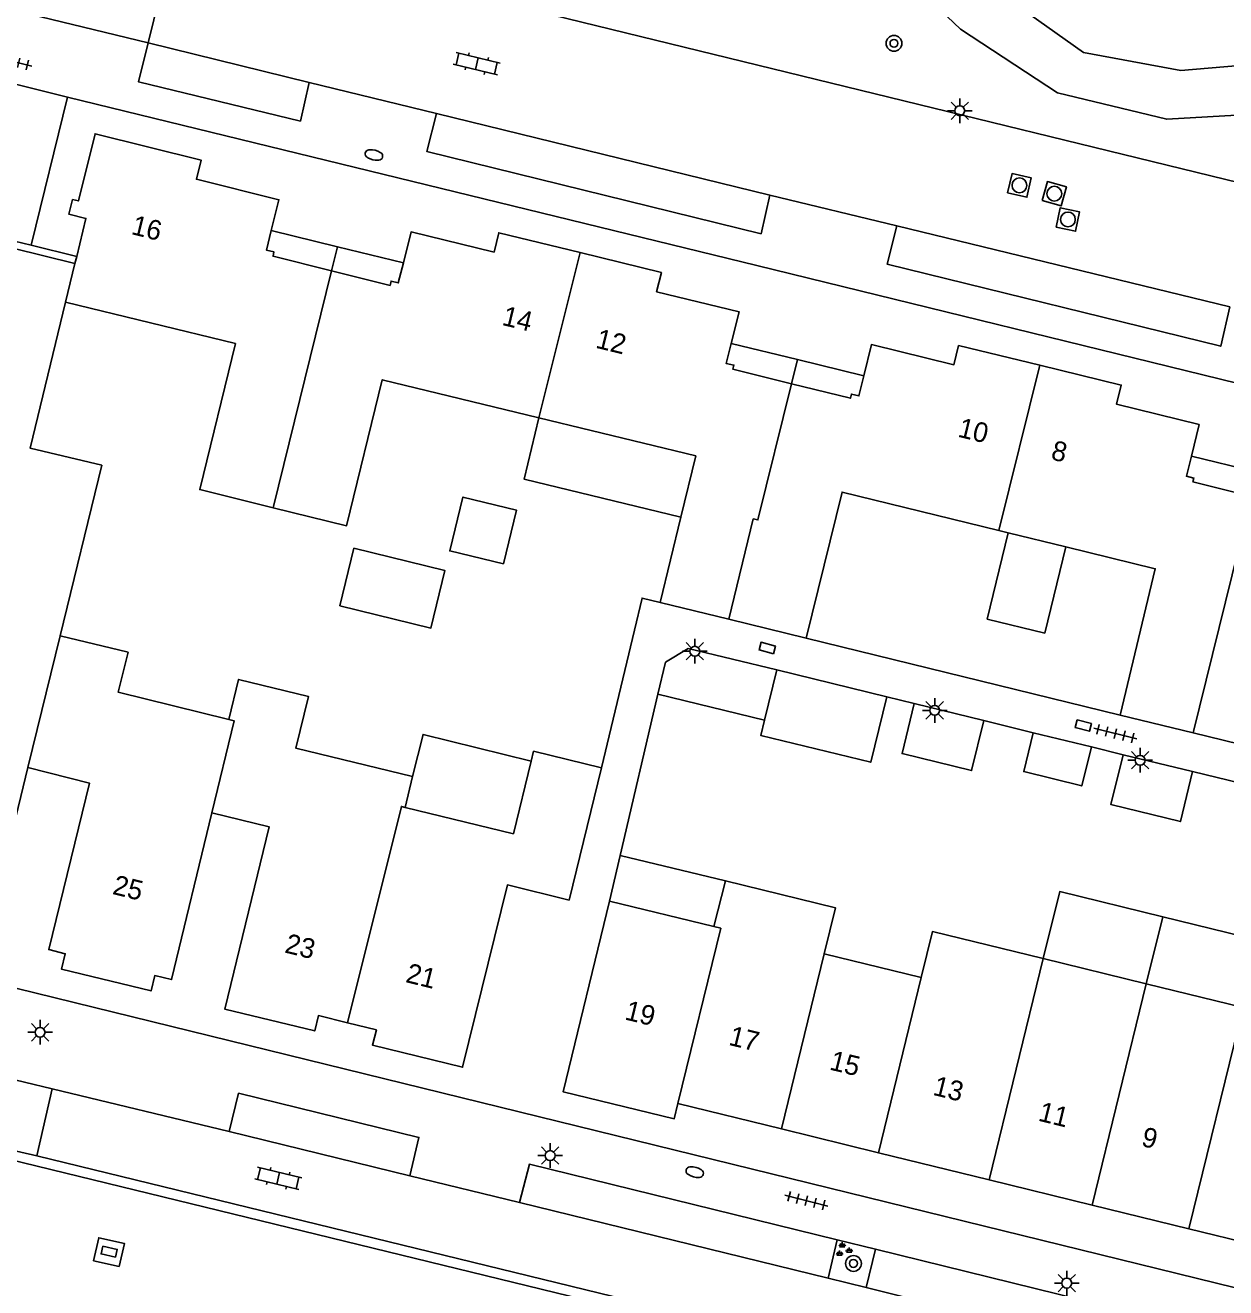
# Model space of a CAD drawing. Extents: x 125000 to 129004, y 397500 to 399008.
# Drawn here: x 126833.2 to 126894, y 398483.3 to 398547.3 of the extents above; entities that cross this region are included whole.
import ezdxf

# ---------------------------------------------------------------- set-up
doc = ezdxf.new("R2010")
doc.units = 0
for name, color, linetype in [('gg-afsc-muur', 7, 'Continuous'), ('gg-anno-huisnummerreeks BGT', 7, 'Continuous'), ('gg-bbg-bijgebouw', 7, 'Continuous'), ('gg-bbg-gedigitaliseerde bebouwing', 7, 'Continuous'), ('gg-bbg-gedigitaliseerde bijgebouw', 7, 'Continuous'), ('gg-bbg-hoofdgebouw', 7, 'Continuous'), ('gg-bbg-luifel en loopbrug', 7, 'Continuous'), ('gg-bbg-tussenscheiding', 7, 'Continuous'), ('gg-knt-verharding', 7, 'Continuous'), ('gg-knt-verharding nz', 7, 'Continuous'), ('gt-grn-groengrens', 7, 'Continuous'), ('gt-symb-boom', 7, 'Continuous'), ('gt-symb-brandkraan', 7, 'Continuous'), ('gt-symb-groenvak', 7, 'Continuous'), ('gt-symb-klinker verharding', 7, 'Continuous'), ('gt-symb-kolk center center', 7, 'Continuous'), ('gt-symb-lichtmast', 7, 'Continuous'), ('gt-symb-rioolschacht', 7, 'Continuous'), ('gt-symb-tegel verharding', 7, 'Continuous')]:
    doc.layers.add(name, color=color, linetype=linetype)

# ---------------------------------------------------------------- blocks, each defined once
blk = doc.blocks.new('gt0-BOOM')
at = {"layer": 'gt-symb-boom'}
for radius in [0.4, 0.2]:
    blk.add_circle((0, 0), radius, dxfattribs=at)
blk = doc.blocks.new('gt0-TEG1')
at = {"layer": 'gt-symb-tegel verharding'}
for p, q in [((-1.125, 0), (1.125, 0)), ((-0.9, -0.25), (-0.9, 0.25)), ((-0.45, -0.25), (-0.45, 0.25)), ((0, -0.25), (0, 0.25)), ((0.45, -0.25), (0.45, 0.25)), ((0.9, -0.25), (0.9, 0.25))]:
    blk.add_line(p, q, dxfattribs=at)
blk = doc.blocks.new('gt0-BR')
at = {"layer": 'gt-symb-brandkraan'}
for centre, radius, start, end in [((-0.244, 0), 0.206, 107.56694, 252.43307), ((0.599, -2.664), 3, 106.89205, 107.56694), ((0, -0.691), 0.938, 73.10799, 106.89205), ((-0.599, -2.664), 3, 72.43309, 73.10799), ((0.244, 0), 0.206, 287.56695, 72.43309), ((0.599, 2.664), 3, 252.43307, 253.10797), ((0, 0.691), 0.938, 253.10797, 286.89206), ((-0.599, 2.664), 3, 286.89206, 287.56695)]:
    blk.add_arc(centre, radius, start, end, dxfattribs=at)
blk = doc.blocks.new('gt0-KL1')
at = {"layer": 'gt-symb-klinker verharding'}
for p, q in [((-1.15, 0.3), (1.15, 0.3)), ((-1, -0.3), (-1, 0.3)), ((-0.5, 0.3), (-0.5, 0.45)), ((0, -0.3), (0, 0.3)), ((0.5, 0.3), (0.5, 0.45)), ((1, -0.3), (1, 0.3)), ((-1.15, -0.3), (1.15, -0.3)), ((-0.5, -0.45), (-0.5, -0.3)), ((0.5, -0.45), (0.5, -0.3))]:
    blk.add_line(p, q, dxfattribs=at)
blk = doc.blocks.new('gt0-RS')
at = {"layer": 'gt-symb-rioolschacht'}
blk.add_lwpolyline([(-0.5, -0.5), (0.5, -0.5), (0.5, 0.5), (-0.5, 0.5)], close=True, dxfattribs=at)
blk.add_circle((0, 0), 0.375, dxfattribs=at)
blk = doc.blocks.new('gt0-LMAST')
at = {"layer": 'gt-symb-lichtmast'}
for p, q in [((-0.182, 0.173), (-0.447, 0.438)), ((-0.005, 0.246), (-0.005, 0.621)), ((0.172, 0.173), (0.437, 0.438)), ((-0.255, -0.004), (-0.63, -0.004)), ((-0.182, -0.181), (-0.447, -0.446)), ((-0.005, -0.254), (-0.005, -0.629)), ((0.437, -0.446), (0.172, -0.181)), ((0.245, -0.004), (0.62, -0.004))]:
    blk.add_line(p, q, dxfattribs=at)
blk.add_circle((-0.005, -0.004), 0.25, dxfattribs=at)
blk = doc.blocks.new('gt0-KOLKCC')
at = {"layer": 'gt-symb-kolk center center'}
blk.add_lwpolyline([(-0.375, 0.2), (0.375, 0.2), (0.375, -0.2), (-0.375, -0.2)], close=True, dxfattribs=at)
blk = doc.blocks.new('gt0-GRVAK')
at = {"layer": 'gt-symb-groenvak'}
for p, q in [((-0.11, 0.189), (-0.228, 0.24)), ((-0.182, 0.153), (0.088, 0.153)), ((-0.091, 0.211), (-0.156, 0.322)), ((-0.047, 0.214), (-0.047, 0.393)), ((-0.004, 0.211), (0.061, 0.322)), ((0.015, 0.189), (0.133, 0.24)), ((0.262, -0.052), (0.197, 0.059)), ((0.305, -0.049), (0.305, 0.13)), ((0.349, -0.052), (0.414, 0.059)), ((-0.245, -0.228), (-0.363, -0.177)), ((-0.318, -0.264), (-0.047, -0.264)), ((-0.226, -0.206), (-0.291, -0.095)), ((-0.183, -0.203), (-0.183, -0.024)), ((-0.139, -0.206), (-0.074, -0.095)), ((-0.12, -0.228), (-0.002, -0.177)), ((0.243, -0.074), (0.125, -0.023)), ((0.17, -0.11), (0.441, -0.11)), ((0.368, -0.074), (0.486, -0.023))]:
    blk.add_line(p, q, dxfattribs=at)

msp = doc.modelspace()

# ---------------------------------------------------------------- linework, layer by layer
at = {"layer": 'gg-afsc-muur'}
for p, q in [((126835.81, 398535.58), (126833.511, 398536.143)), ((126834.976, 398516.358), (126837.086, 398525.005))]:
    msp.add_line(p, q, dxfattribs=at)
for points in [[(126833.511, 398536.143), (126832.661, 398536.351), (126832.582, 398535.99), (126835.722, 398535.221)], [(126835.244, 398533.264), (126833.449, 398525.866), (126837.086, 398525.005)]]:
    msp.add_lwpolyline(points, dxfattribs=at)
at = {"layer": 'gg-bbg-bijgebouw'}
msp.add_line((126887.233, 398510.728), (126884.285, 398511.446), dxfattribs=at)
msp.add_lwpolyline([(126887.233, 398510.728), (126886.742, 398508.75), (126883.799, 398509.48), (126884.285, 398511.446)], dxfattribs=at)
at = {"layer": 'gg-bbg-gedigitaliseerde bebouwing'}
for p, q in [((126867.179, 398525.473), (126866.424, 398522.363)), ((126866.424, 398522.363), (126865.376, 398518.047)), ((126865.376, 398518.047), (126868.854, 398517.202))]:
    msp.add_line(p, q, dxfattribs=at)
at = {"layer": 'gg-bbg-gedigitaliseerde bijgebouw'}
for p, q in [((126876.857, 398513.259), (126871.282, 398514.624)), ((126870.664, 398512.083), (126865.265, 398513.396)), ((126881.776, 398512.058), (126878.252, 398512.918)), ((126892.358, 398509.472), (126888.834, 398510.332))]:
    msp.add_line(p, q, dxfattribs=at)
for points in [[(126885.931, 398520.864), (126884.861, 398516.493), (126881.947, 398517.206), (126883.017, 398521.577)], [(126865.265, 398513.396), (126865.645, 398515.014), (126866.792, 398515.716), (126871.282, 398514.624)], [(126870.664, 398512.083), (126870.475, 398511.306), (126876.051, 398509.949), (126876.857, 398513.259)], [(126881.776, 398512.058), (126881.159, 398509.528), (126877.635, 398510.388), (126878.252, 398512.918)], [(126892.358, 398509.472), (126891.741, 398506.942), (126888.217, 398507.802), (126888.834, 398510.332)]]:
    msp.add_lwpolyline(points, dxfattribs=at)
at = {"layer": 'gg-bbg-hoofdgebouw'}
for p, q in [((126835.722, 398535.221), (126835.244, 398533.264)), ((126835.81, 398535.58), (126835.722, 398535.221)), ((126859.236, 398527.402), (126867.179, 398525.473)), ((126882.531, 398521.696), (126883.017, 398521.577)), ((126868.854, 398517.202), (126872.782, 398516.24)), ((126833.331, 398509.681), (126834.976, 398516.358)), ((126888.688, 398512.338), (126892.39, 398511.435)), ((126892.39, 398511.435), (126896.092, 398510.531)), ((126862.4, 398509.665), (126860.77, 398502.964)), ((126852.835, 398509.219), (126852.455, 398507.664)), ((126868.681, 398503.935), (126868.102, 398501.625)), ((126868.102, 398501.625), (126862.802, 398502.904)), ((126878.602, 398499.049), (126873.691, 398500.246)), ((126890.01, 398498.724), (126884.788, 398500)), ((126894.915, 398497.526), (126890.01, 398498.724)), ((126871.532, 398491.368), (126866.279, 398492.654)), ((126876.435, 398490.167), (126871.532, 398491.368)), ((126882.049, 398488.792), (126876.435, 398490.167)), ((126887.269, 398487.514), (126882.049, 398488.792)), ((126892.169, 398486.314), (126887.269, 398487.514)), ((126897.406, 398485.032), (126892.169, 398486.314))]:
    msp.add_line(p, q, dxfattribs=at)
for points in [[(126845.673, 398536.883), (126846.055, 398538.451), (126841.874, 398539.49), (126842.115, 398540.461), (126836.744, 398541.795), (126835.897, 398538.386), (126835.596, 398538.461)], [(126835.596, 398538.461), (126835.407, 398537.719), (126836.279, 398537.501), (126835.81, 398535.58)], [(126848.727, 398534.844), (126845.766, 398535.586), (126845.807, 398535.803), (126845.431, 398535.89), (126845.673, 398536.883)], [(126861.317, 398535.77), (126857.197, 398536.773), (126856.959, 398535.797), (126852.757, 398536.82), (126852.365, 398535.255)], [(126861.317, 398535.77), (126865.437, 398534.767), (126865.198, 398533.786), (126869.386, 398532.766), (126868.975, 398531.166)], [(126852.365, 398535.255), (126852.109, 398534.233), (126851.743, 398534.325), (126851.687, 398534.103), (126848.727, 398534.844)], [(126835.244, 398533.264), (126843.851, 398531.159), (126842.049, 398523.759), (126845.766, 398522.845)], [(126868.975, 398531.166), (126868.715, 398530.157), (126869.118, 398530.075), (126869.063, 398529.862), (126872.04, 398529.124)], [(126884.618, 398530.06), (126880.498, 398531.061), (126880.262, 398530.09), (126876.08, 398531.108), (126875.696, 398529.53)], [(126892.295, 398525.459), (126892.688, 398527.059), (126888.5, 398528.093), (126888.738, 398529.059), (126884.618, 398530.06)], [(126875.696, 398529.53), (126875.447, 398528.509), (126875.068, 398528.601), (126875.016, 398528.387), (126872.04, 398529.124)], [(126845.766, 398522.845), (126849.483, 398521.93), (126851.293, 398529.331), (126859.236, 398527.402)], [(126895.345, 398523.421), (126892.375, 398524.148), (126892.424, 398524.349), (126892.043, 398524.435), (126892.295, 398525.459)], [(126872.782, 398516.24), (126874.593, 398523.64), (126882.531, 398521.696)], [(126885.931, 398520.864), (126890.468, 398519.753), (126888.688, 398512.338)], [(126834.976, 398516.358), (126838.417, 398515.523), (126837.915, 398513.496), (126843.514, 398512.109)], [(126843.514, 398512.109), (126844.012, 398514.149), (126847.55, 398513.285), (126846.91, 398510.667), (126852.835, 398509.219)], [(126858.839, 398510.012), (126858.96, 398510.505), (126862.4, 398509.665)], [(126842.666, 398507.381), (126840.617, 398498.938), (126839.77, 398499.144), (126839.58, 398498.362), (126835.038, 398499.468), (126835.229, 398500.25), (126834.394, 398500.455), (126836.459, 398508.897), (126833.331, 398509.681)], [(126852.455, 398507.664), (126857.937, 398506.324), (126858.839, 398510.012)], [(126842.666, 398507.381), (126845.57, 398506.672), (126843.316, 398497.443), (126847.871, 398496.336), (126848.061, 398497.118), (126849.529, 398496.751)], [(126873.691, 398500.246), (126874.258, 398502.578), (126868.681, 398503.935)], [(126849.529, 398496.751), (126850.996, 398496.384), (126850.798, 398495.616), (126855.364, 398494.495), (126857.633, 398503.734), (126860.77, 398502.964)], [(126866.279, 398492.654), (126866.091, 398491.885), (126860.457, 398493.256), (126862.802, 398502.904)], [(126884.788, 398500), (126879.169, 398501.373), (126878.602, 398499.049)]]:
    msp.add_lwpolyline(points, dxfattribs=at)
at = {"layer": 'gg-bbg-luifel en loopbrug'}
for p, q in [((126849.025, 398536.068), (126845.673, 398536.883)), ((126848.727, 398534.844), (126849.025, 398536.068)), ((126852.365, 398535.255), (126849.025, 398536.068)), ((126868.975, 398531.166), (126872.338, 398530.348)), ((126872.04, 398529.124), (126872.338, 398530.348)), ((126875.696, 398529.53), (126872.338, 398530.348)), ((126895.643, 398524.645), (126892.295, 398525.459)), ((126863.349, 398505.232), (126862.802, 398502.904)), ((126868.681, 398503.935), (126863.349, 398505.232)), ((126890.01, 398498.724), (126890.843, 398502.116))]:
    msp.add_line(p, q, dxfattribs=at)
for points in [[(126859.236, 398527.402), (126858.481, 398524.292), (126866.424, 398522.363)], [(126857.438, 398519.998), (126858.099, 398522.719), (126855.378, 398523.38), (126854.717, 398520.659), (126857.438, 398519.998)], [(126849.145, 398517.874), (126849.858, 398520.788), (126854.472, 398519.658), (126853.759, 398516.744), (126849.145, 398517.874)], [(126852.835, 398509.219), (126853.36, 398511.358), (126858.839, 398510.012)], [(126884.788, 398500), (126885.623, 398503.399), (126890.843, 398502.116)], [(126890.843, 398502.116), (126895.747, 398500.912), (126894.915, 398497.526)]]:
    msp.add_lwpolyline(points, dxfattribs=at)
at = {"layer": 'gg-bbg-tussenscheiding'}
for p, q in [((126861.317, 398535.77), (126859.236, 398527.402)), ((126848.727, 398534.844), (126845.766, 398522.845)), ((126884.618, 398530.06), (126882.531, 398521.696)), ((126895.345, 398523.421), (126892.39, 398511.435)), ((126870.096, 398522.287), (126868.854, 398517.202)), ((126883.017, 398521.577), (126885.931, 398520.864)), ((126871.282, 398514.624), (126870.664, 398512.083)), ((126873.691, 398500.246), (126871.532, 398491.368)), ((126884.788, 398500), (126882.049, 398488.792)), ((126878.602, 398499.049), (126876.435, 398490.167)), ((126890.01, 398498.724), (126887.269, 398487.514)), ((126894.915, 398497.526), (126892.169, 398486.314))]:
    msp.add_line(p, q, dxfattribs=at)
for points in [[(126872.04, 398529.124), (126870.331, 398522.229), (126870.096, 398522.287)], [(126842.666, 398507.381), (126843.796, 398512.039), (126843.514, 398512.109)], [(126849.529, 398496.751), (126852.269, 398507.71), (126852.455, 398507.664)], [(126866.279, 398492.654), (126868.451, 398501.54), (126868.102, 398501.625)]]:
    msp.add_lwpolyline(points, dxfattribs=at)
at = {"layer": 'gg-knt-verharding'}
for p, q in [((126840.931, 398552.445), (126839.43, 398546.393)), ((126827.394, 398549.324), (126839.43, 398546.393)), ((126829.822, 398545.012), (126835.346, 398543.651)), ((126872.542, 398544.723), (126934.461, 398529.578)), ((126847.596, 398544.39), (126854.038, 398542.825)), ((126833.511, 398536.143), (126835.346, 398543.651)), ((126835.346, 398543.651), (126870.278, 398535.109)), ((126877.363, 398537.12), (126870.939, 398538.681)), ((126932.113, 398519.977), (126870.278, 398535.109)), ((126862.4, 398509.665), (126864.071, 398516.649)), ((126872.782, 398516.24), (126888.688, 398512.338)), ((126865.265, 398513.396), (126863.349, 398505.232)), ((126878.252, 398512.918), (126876.857, 398513.259)), ((126884.285, 398511.446), (126881.776, 398512.058)), ((126887.233, 398510.728), (126888.834, 398510.332)), ((126830.74, 398498.987), (126833.331, 398509.681)), ((126892.358, 398509.472), (126894.776, 398508.893)), ((126834.576, 398493.395), (126807.217, 398500.067)), ((126914.605, 398478.39), (126830.74, 398498.987)), ((126833.791, 398490.011), (126834.576, 398493.395)), ((126843.545, 398491.24), (126834.576, 398493.395)), ((126858.241, 398487.647), (126852.686, 398488.99)), ((126873.896, 398483.816), (126874.343, 398485.754)), ((126876.293, 398485.286), (126874.343, 398485.754)), ((126876.293, 398485.286), (126875.814, 398483.335)), ((126876.293, 398485.286), (126914.016, 398475.993)), ((126875.814, 398483.335), (126873.896, 398483.816))]:
    msp.add_line(p, q, dxfattribs=at)
for points in [[(126872.542, 398544.723), (126851.721, 398549.827), (126840.931, 398552.445)], [(126839.43, 398546.393), (126838.945, 398544.419), (126847.149, 398542.431), (126847.596, 398544.39)], [(126854.038, 398542.825), (126853.556, 398540.884), (126870.491, 398536.727), (126870.939, 398538.681)], [(126894.24, 398533.015), (126893.78, 398531.024), (126876.875, 398535.192), (126877.363, 398537.12)], [(126864.071, 398516.649), (126864.458, 398518.266), (126865.376, 398518.047)], [(126852.686, 398488.99), (126853.149, 398490.944), (126844.017, 398493.18), (126843.545, 398491.24)], [(126828.918, 398491.185), (126831.949, 398490.439), (126833.791, 398490.011)], [(126828.8, 398490.699), (126870.698, 398480.483), (126914.504, 398469.719)], [(126833.791, 398490.011), (126870.817, 398480.969), (126912.892, 398470.651)], [(126874.343, 398485.754), (126858.754, 398489.586), (126858.241, 398487.647)], [(126836.659, 398484.69), (126836.927, 398485.858), (126838.226, 398485.575), (126837.958, 398484.407), (126836.659, 398484.69)]]:
    msp.add_lwpolyline(points, dxfattribs=at)
at = {"layer": 'gg-knt-verharding nz'}
for p, q in [((126839.43, 398546.393), (126847.596, 398544.39)), ((126854.038, 398542.825), (126870.939, 398538.681)), ((126894.24, 398533.015), (126877.363, 398537.12)), ((126852.686, 398488.99), (126843.545, 398491.24)), ((126873.896, 398483.816), (126858.241, 398487.647)), ((126908.479, 398475.233), (126875.814, 398483.335))]:
    msp.add_line(p, q, dxfattribs=at)
at = {"layer": 'gt-grn-groengrens'}
for points in [[(126896.649, 398542.855), (126891.046, 398542.525), (126885.505, 398543.869), (126880.603, 398547.094), (126876.504, 398550.999)], [(126882.705, 398548.853), (126886.822, 398545.901), (126891.759, 398544.997), (126896.319, 398545.379)]]:
    msp.add_lwpolyline(points, dxfattribs=at)

# ---------------------------------------------------------------- block references
at = {"layer": 'gt-symb-boom'}
for p in [(126877.224, 398546.373), (126875.171, 398484.556)]:
    msp.add_blockref('gt0-BOOM', p, dxfattribs=at)
at = {"layer": 'gt-symb-brandkraan'}
for p, rotation in [((126850.872, 398540.713), -14.064036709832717), ((126867.128, 398489.183), 164.81021283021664)]:
    msp.add_blockref('gt0-BR', p, dxfattribs=dict(at, rotation=rotation))
at = {"layer": 'gt-symb-groenvak'}
msp.add_blockref('gt0-GRVAK', (126874.65, 398485.24), dxfattribs=at)
at = {"layer": 'gt-symb-klinker verharding'}
for p, rotation in [((126856.083, 398545.342), -13.772145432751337), ((126846.023, 398488.867), 166.352761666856)]:
    msp.add_blockref('gt0-KL1', p, dxfattribs=dict(at, rotation=rotation))
at = {"layer": 'gt-symb-kolk center center'}
for p, rotation in [((126870.801, 398515.737), 165.51896562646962), ((126886.817, 398511.807), -14.064036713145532), ((126837.454, 398485.155), -12.535023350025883)]:
    msp.add_blockref('gt0-KOLKCC', p, dxfattribs=dict(at, rotation=rotation))
at = {"layer": 'gt-symb-lichtmast'}
for p in [(126880.564, 398542.961), (126867.138, 398515.576), (126879.293, 398512.582), (126889.704, 398510.053), (126833.96, 398496.27), (126859.806, 398490.025), (126885.985, 398483.562)]:
    msp.add_blockref('gt0-LMAST', p, dxfattribs=at)
at = {"layer": 'gt-symb-rioolschacht'}
for p, rotation in [((126883.583, 398539.175), -12.938810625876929), ((126885.35, 398538.752), -15.481185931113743), ((126886.039, 398537.448), -11.950647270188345)]:
    msp.add_blockref('gt0-RS', p, dxfattribs=dict(at, rotation=rotation))
at = {"layer": 'gt-symb-tegel verharding'}
for p, rotation in [((126832.437, 398545.49), -13.772145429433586), ((126888.443, 398511.399), -13.883418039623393), ((126872.787, 398487.735), 165.93596328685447)]:
    msp.add_blockref('gt0-TEG1', p, dxfattribs=dict(at, rotation=rotation))

# ---------------------------------------------------------------- texts
at = {"layer": 'gg-anno-huisnummerreeks BGT'}
for s, rotation, p in [('16', 346.1, (126838.532, 398536.714)), ('14', 346.3, (126857.315, 398532.113)), ('12', 346.3, (126862.062, 398530.957)), ('10', 346.4, (126880.418, 398526.449)), ('8', 346.4, (126885.132, 398525.303)), ('25', 346.3, (126837.58, 398503.281)), ('23', 346.4, (126846.307, 398500.317)), ('21', 346.2, (126852.435, 398498.817)), ('19', 346.3, (126863.538, 398496.926)), ('17', 346.2, (126868.804, 398495.639)), ('15', 346.2, (126873.912, 398494.388)), ('13', 346.2, (126879.153, 398493.104)), ('11', 346.2, (126884.489, 398491.798)), ('9', 346.2, (126889.711, 398490.52))]:
    msp.add_text(s, height=1, rotation=rotation, dxfattribs=at).set_placement(p)

doc.saveas('drawing.dxf')
